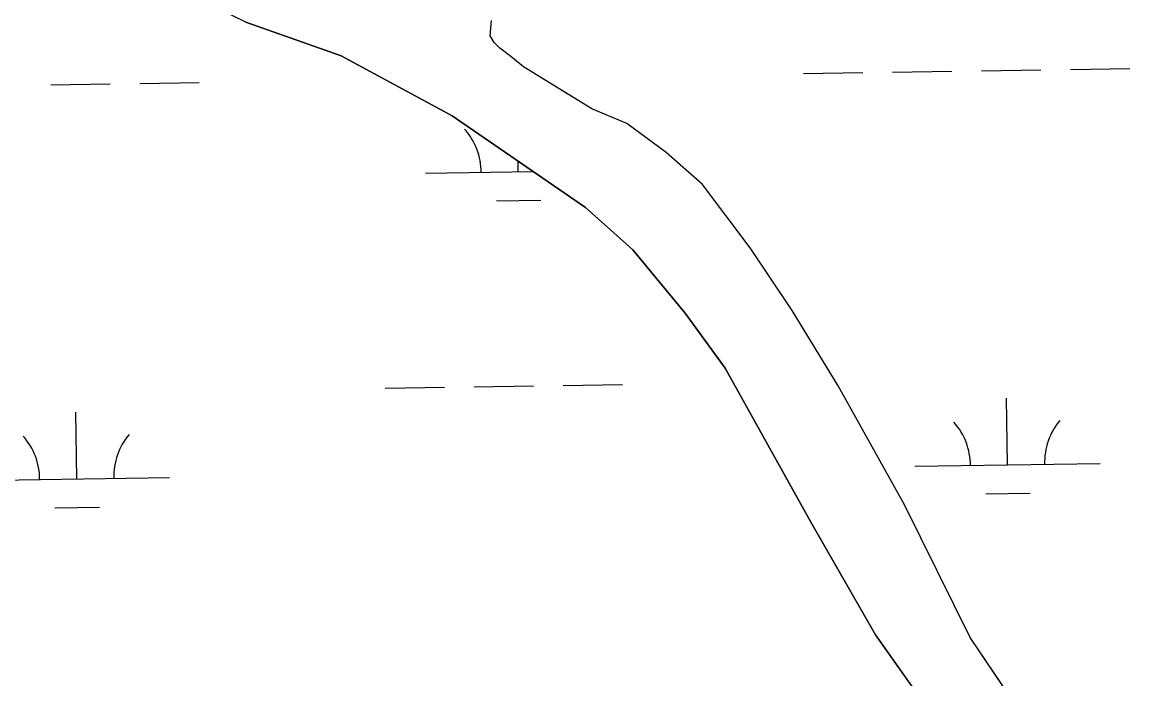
# Model space of a CAD drawing. Extents: x 3807117 to 3845308, y 337856 to 363736.
# Drawn here: x 3834505 to 3835102, y 358410 to 358764 of the extents above; entities that cross this region are included whole.
import ezdxf

# ---------------------------------------------------------------- set-up
doc = ezdxf.new("R2010")
doc.units = 0
doc.layers.add('V-TOPO-SHOR', color=7, linetype='Continuous')
doc.layers.add('V-WETL-SWMP', color=7, linetype='Continuous')

msp = doc.modelspace()

# ---------------------------------------------------------------- linework, layer by layer
at = {"layer": 'V-TOPO-SHOR'}
for points in [[(3834992.8, 358395.32), (3834965.41, 358434.2), (3834930.25, 358495.25), (3834884.2, 358577.88), (3834862.74, 358607.54), (3834834.42, 358641.72), (3834808.96, 358664.53), (3834737.16, 358713.84), (3834677.18, 358746.26), (3834625.84, 358764.33), (3834568.03, 358792.65), (3834522.73, 358819.17), (3834485.18, 358847.94), (3834437.49, 358888.44), (3834384.1, 358950.64), (3834286.68, 359052.9), (3834224.55, 359111.26), (3834191.2, 359138.05), (3834147.65, 359168.46)], [(3835042.21, 358394.38), (3835016.39, 358432.77), (3834980.99, 358504.21), (3834945.24, 358568.37), (3834920.42, 358608.87), (3834897.82, 358642.66), (3834872.1, 358676.9), (3834852.48, 358694.12), (3834831.34, 358709.76), (3834812.45, 358717.64), (3834791.9, 358730.17), (3834775.56, 358740.2), (3834768.68, 358745.76), (3834762.86, 358750.3), (3834759.67, 358753.35), (3834757.51, 358756.94), (3834758.36, 358765.27)]]:
    msp.add_lwpolyline(points, dxfattribs=at)
at = {"layer": 'V-WETL-SWMP'}
for p, q in [((3834625.84, 358764.33), (3834677.18, 358746.26)), ((3834757.51, 358756.94), (3834758.36, 358765.27)), ((3834759.67, 358753.35), (3834757.51, 358756.94)), ((3834762.86, 358750.3), (3834759.67, 358753.35)), ((3834768.68, 358745.76), (3834762.86, 358750.3)), ((3834677.18, 358746.26), (3834737.16, 358713.84)), ((3834775.56, 358740.2), (3834768.68, 358745.76)), ((3834812.45, 358717.64), (3834775.56, 358740.2)), ((3834926.49, 358736.71), (3834958.49, 358737.19)), ((3834974.48, 358737.43), (3835006.48, 358737.91)), ((3835022.48, 358738.15), (3835054.48, 358738.63)), ((3835070.47, 358738.87), (3835102.47, 358739.35)), ((3834520.63, 358730.63), (3834552.62, 358731.11)), ((3834568.62, 358731.35), (3834600.62, 358731.83)), ((3834737.16, 358713.84), (3834808.96, 358664.53)), ((3834831.34, 358709.76), (3834812.45, 358717.64)), ((3834852.48, 358694.12), (3834831.34, 358709.76)), ((3834772.68, 358683.66), (3834772.59, 358689.51)), ((3834872.1, 358676.9), (3834852.48, 358694.12)), ((3834722.68, 358682.91), (3834780.93, 358683.78)), ((3834897.82, 358642.66), (3834872.1, 358676.9)), ((3834760.91, 358668.05), (3834784.9, 358668.41)), ((3834808.96, 358664.53), (3834834.42, 358641.72)), ((3834834.42, 358641.72), (3834862.74, 358607.54)), ((3834920.42, 358608.87), (3834897.82, 358642.66)), ((3834862.74, 358607.54), (3834884.2, 358577.88)), ((3834945.24, 358568.37), (3834920.42, 358608.87)), ((3834884.2, 358577.88), (3834930.25, 358495.25)), ((3834701, 358567.14), (3834733, 358567.62)), ((3834749, 358567.86), (3834781, 358568.34)), ((3834796.99, 358568.58), (3834828.99, 358569.06)), ((3834980.99, 358504.21), (3834945.24, 358568.37)), ((3835036.51, 358525.73), (3835035.97, 358561.73)), ((3834534.65, 358518.21), (3834534.12, 358554.21)), ((3834986.51, 358524.98), (3835086.5, 358526.48)), ((3834484.66, 358517.46), (3834584.65, 358518.96)), ((3835024.74, 358510.12), (3835048.74, 358510.48)), ((3835016.39, 358432.77), (3834980.99, 358504.21)), ((3834522.89, 358502.6), (3834546.88, 358502.96)), ((3834930.25, 358495.25), (3834965.41, 358434.2)), ((3834965.41, 358434.2), (3834992.8, 358395.32)), ((3835042.21, 358394.38), (3835016.39, 358432.77))]:
    msp.add_line(p, q, dxfattribs=at)
for centre, start, end in [((3834717.43, 358683.31), 0.08653, 41.63019), ((3834981.26, 358525.38), 0.08653, 41.63019), ((3835091.74, 358527.03), 140.08653, 181.63019), ((3834479.41, 358517.86), 0.08653, 41.63019), ((3834589.88, 358519.51), 140.08653, 181.63019)]:
    msp.add_arc(centre, 35.25, start, end, dxfattribs=at)

doc.saveas('drawing.dxf')
